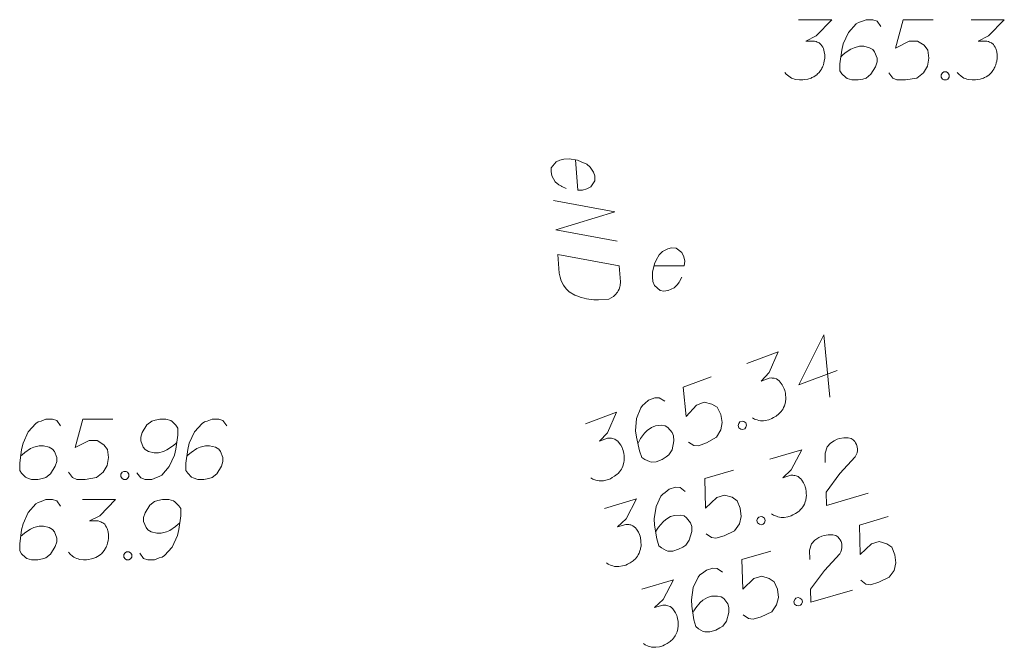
# Model space of a CAD drawing. Header units: metres. Extents: x 5555129 to 5556676, y 5635595 to 5636517.
# Tile 266 of 286: x 5556545 to 5556557, y 5636222 to 5636230. Entities that reach past the tile are written whole.
import ezdxf

# ---------------------------------------------------------------- set-up
doc = ezdxf.new("R2010")
doc.units = ezdxf.units.M
doc.header["$MEASUREMENT"] = 0
doc.layers.add('#digitalizacja', color=7, linetype='Continuous', lineweight=18)
doc.layers.add('#skartowane', color=7, linetype='Continuous', lineweight=18)

msp = doc.modelspace()

# ---------------------------------------------------------------- linework, layer by layer
at = {"layer": '#digitalizacja', "color": 1, "linetype": 'Continuous', "lineweight": 18, "flags": 128}
for points in [[(5556552.00942, 5636228.08118), (5556552.03943, 5636227.70444), (5556552.09876, 5636227.70329), (5556552.15076, 5636227.71928), (5556552.20191, 5636227.74705), (5556552.24921, 5636227.8219), (5556552.25046, 5636227.88124), (5556552.23493, 5636227.9274), (5556552.19446, 5636227.98929), (5556552.14992, 5636228.02725), (5556552.0824, 5636228.05742), (5556552.03344, 5636228.07721), (5556551.93144, 5636228.09278), (5556551.86674, 5636228.08763), (5556551.81419, 5636228.07747), (5556551.7685, 5636228.05611), (5556551.70942, 5636227.98032), (5556551.70724, 5636227.93275), (5556551.71692, 5636227.88613), (5556551.71739, 5636227.8802), (5556551.7588, 5636227.80654), (5556551.80325, 5636227.76856), (5556551.83413, 5636227.7533), (5556551.84044, 5636227.74783), (5556551.89581, 5636227.72267)], [(5556551.73584, 5636227.57372), (5556552.49941, 5636227.43313), (5556551.76491, 5636227.20876), (5556552.52848, 5636227.06817)], [(5556552.55286, 5636226.76207), (5556552.5688, 5636226.56193), (5556552.56616, 5636226.52021), (5556552.56172, 5636226.50213), (5556552.5523, 5636226.47171), (5556552.54193, 5636226.45316), (5556552.53156, 5636226.43452), (5556552.50443, 5636226.40278), (5556552.48229, 5636226.3832), (5556552.42577, 5636226.34913), (5556552.29626, 5636226.33881), (5556552.23693, 5636226.33996), (5556552.20707, 5636226.34355), (5556552.17713, 5636226.34705), (5556552.14727, 5636226.35064), (5556552.11685, 5636226.36006), (5556552.0806, 5636226.36902), (5556552.02579, 5636226.38835), (5556552.0013, 5636226.39825), (5556551.93276, 5636226.44018), (5556551.89416, 5636226.47853), (5556551.86102, 5636226.52328), (5556551.83325, 5636226.57443), (5556551.81773, 5636226.62058), (5556551.80758, 5636226.67304), (5556551.78929, 5636226.90266), (5556552.55286, 5636226.76207)]]:
    msp.add_lwpolyline(points, dxfattribs=at)
at = {"layer": '#digitalizacja', "color": 7, "linetype": 'Continuous', "lineweight": 18, "flags": 128}
msp.add_lwpolyline([(5556552.98512, 5636226.76261), (5556553.36305, 5636226.76261), (5556553.36891, 5636226.82166), (5556553.3571, 5636226.87476), (5556553.33348, 5636226.92796), (5556553.26262, 5636226.98106), (5556553.20357, 5636226.98701), (5556553.15632, 5636226.9752), (5556553.09141, 5636226.93977), (5556553.05003, 5636226.89839), (5556553.0146, 5636226.83347), (5556552.99098, 5636226.78623), (5556552.96736, 5636226.6858), (5556552.96736, 5636226.62089), (5556552.97331, 5636226.5677), (5556552.99098, 5636226.52046), (5556553.06184, 5636226.45554), (5556553.10908, 5636226.44959), (5556553.15632, 5636226.45554), (5556553.16228, 5636226.45554), (5556553.239, 5636226.49098), (5556553.28038, 5636226.53227), (5556553.29805, 5636226.56184), (5556553.304, 5636226.5677), (5556553.33348, 5636226.62089)], dxfattribs=at)
at = {"layer": '#digitalizacja', "color": 36, "linetype": 'Continuous', "lineweight": 18, "true_color": 0x803300, "flags": 128}
for points in [[(5556545.60725, 5636223.77358), (5556545.56001, 5636223.83849), (5556545.50691, 5636223.85625), (5556545.42424, 5636223.85625), (5556545.36518, 5636223.83263), (5556545.32975, 5636223.82082), (5556545.30018, 5636223.80306), (5556545.2057, 5636223.69677), (5556545.14079, 5636223.55505), (5556545.12303, 5636223.47832), (5556545.09941, 5636223.30703), (5556545.09941, 5636223.2185), (5556545.12303, 5636223.18307), (5556545.17027, 5636223.13583), (5556545.18803, 5636223.12402), (5556545.24708, 5636223.10625), (5556545.3238, 5636223.10625), (5556545.38285, 5636223.11806), (5556545.42424, 5636223.12987), (5556545.48329, 5636223.17712), (5556545.54234, 5636223.2716), (5556545.56001, 5636223.33065), (5556545.56001, 5636223.37789), (5556545.53053, 5636223.4547), (5556545.50691, 5636223.48418), (5556545.46553, 5636223.5078), (5556545.39466, 5636223.52557), (5556545.34156, 5636223.52557), (5556545.27656, 5636223.5078), (5556545.23527, 5636223.49013), (5556545.16441, 5636223.44289), (5556545.12898, 5636223.41332), (5556545.11122, 5636223.39565)], [(5556545.87889, 5636223.85625), (5556546.29225, 5636223.85625), (5556546.09733, 5636223.65548), (5556545.96742, 5636223.59048), (5556546.07371, 5636223.59048), (5556546.09733, 5636223.58462), (5556546.10914, 5636223.57867), (5556546.12095, 5636223.57281), (5556546.13276, 5636223.56686), (5556546.15638, 5636223.54919), (5556546.16819, 5636223.53142), (5556546.18, 5636223.51375), (5556546.18595, 5636223.49599), (5556546.19777, 5636223.4547), (5556546.20362, 5636223.41927), (5556546.20362, 5636223.40151), (5556546.20362, 5636223.37789), (5556546.19777, 5636223.34246), (5556546.19181, 5636223.31884), (5556546.18595, 5636223.29522), (5556546.18, 5636223.27755), (5556546.17414, 5636223.26574), (5556546.16819, 5636223.25393), (5556546.16233, 5636223.24212), (5556546.15052, 5636223.22436), (5556546.13276, 5636223.20074), (5556546.11509, 5636223.18307), (5556546.10328, 5636223.17126), (5556546.08552, 5636223.15945), (5556546.06785, 5636223.14764), (5556546.04423, 5636223.13583), (5556546.03242, 5636223.12987), (5556545.99104, 5636223.11806), (5556545.95561, 5636223.1122), (5556545.93199, 5636223.10625), (5556545.8907, 5636223.10625), (5556545.84346, 5636223.1122), (5556545.82569, 5636223.11806), (5556545.80803, 5636223.12402), (5556545.79026, 5636223.12987), (5556545.77259, 5636223.14168), (5556545.75483, 5636223.15349), (5556545.72535, 5636223.17712), (5556545.70759, 5636223.20074)], [(5556546.59336, 5636223.18893), (5556546.64061, 5636223.12402), (5556546.6938, 5636223.10625), (5556546.77647, 5636223.10625), (5556546.83552, 5636223.12987), (5556546.87095, 5636223.14168), (5556546.90043, 5636223.15945), (5556546.99491, 5636223.26574), (5556547.05992, 5636223.40746), (5556547.07759, 5636223.48418), (5556547.10121, 5636223.65548), (5556547.10121, 5636223.74401), (5556547.07759, 5636223.77944), (5556547.03035, 5636223.82668), (5556547.01268, 5636223.83849), (5556546.95362, 5636223.85625), (5556546.87681, 5636223.85625), (5556546.81776, 5636223.84444), (5556546.77647, 5636223.83263), (5556546.71742, 5636223.78539), (5556546.65837, 5636223.69091), (5556546.64061, 5636223.63186), (5556546.64061, 5636223.58462), (5556546.67018, 5636223.5078), (5556546.6938, 5636223.47832), (5556546.73509, 5636223.4547), (5556546.80595, 5636223.43694), (5556546.85914, 5636223.43694), (5556546.92405, 5636223.4547), (5556546.96543, 5636223.47237), (5556547.0363, 5636223.51961), (5556547.07173, 5636223.54919), (5556547.0894, 5636223.56686)], [(5556546.42802, 5636223.20669), (5556546.45759, 5636223.20669), (5556546.47526, 5636223.19488), (5556546.49302, 5636223.17126), (5556546.49302, 5636223.14168), (5556546.47526, 5636223.11806), (5556546.45759, 5636223.10625), (5556546.42802, 5636223.10625), (5556546.41035, 5636223.11806), (5556546.39259, 5636223.14168), (5556546.39259, 5636223.17126), (5556546.41035, 5636223.19488), (5556546.42802, 5636223.20669)]]:
    msp.add_lwpolyline(points, dxfattribs=at)
at = {"layer": '#skartowane', "color": 7, "linetype": 'Continuous', "lineweight": 18, "flags": 128}
for points in [[(5556554.78492, 5636229.82403), (5556555.19828, 5636229.82403), (5556555.00337, 5636229.62325), (5556554.87345, 5636229.55825), (5556554.97975, 5636229.55825), (5556555.00337, 5636229.55239), (5556555.01518, 5636229.54644), (5556555.02699, 5636229.54058), (5556555.0388, 5636229.53463), (5556555.06242, 5636229.51696), (5556555.07423, 5636229.4992), (5556555.08604, 5636229.48153), (5556555.09199, 5636229.46377), (5556555.1038, 5636229.42248), (5556555.10966, 5636229.38705), (5556555.10966, 5636229.36929), (5556555.10966, 5636229.34566), (5556555.1038, 5636229.31023), (5556555.09785, 5636229.28661), (5556555.09199, 5636229.26299), (5556555.08604, 5636229.24532), (5556555.08018, 5636229.23351), (5556555.07423, 5636229.2217), (5556555.06837, 5636229.20989), (5556555.05656, 5636229.19213), (5556555.0388, 5636229.16851), (5556555.02113, 5636229.15084), (5556555.00932, 5636229.13903), (5556554.99156, 5636229.12722), (5556554.97389, 5636229.11541), (5556554.95027, 5636229.1036), (5556554.93846, 5636229.09765), (5556554.89708, 5636229.08584), (5556554.86164, 5636229.07998), (5556554.83802, 5636229.07403), (5556554.79673, 5636229.07403), (5556554.74949, 5636229.07998), (5556554.73173, 5636229.08584), (5556554.71406, 5636229.09179), (5556554.6963, 5636229.09765), (5556554.67863, 5636229.10946), (5556554.66087, 5636229.12127), (5556554.63139, 5636229.14489), (5556554.61363, 5636229.16851)], [(5556555.80647, 5636229.74136), (5556555.75923, 5636229.80627), (5556555.70613, 5636229.82403), (5556555.62345, 5636229.82403), (5556555.5644, 5636229.80041), (5556555.52897, 5636229.7886), (5556555.4994, 5636229.77084), (5556555.40492, 5636229.66454), (5556555.34001, 5636229.52282), (5556555.32225, 5636229.4461), (5556555.29863, 5636229.2748), (5556555.29863, 5636229.18627), (5556555.32225, 5636229.15084), (5556555.36949, 5636229.1036), (5556555.38725, 5636229.09179), (5556555.4463, 5636229.07403), (5556555.52302, 5636229.07403), (5556555.58207, 5636229.08584), (5556555.62345, 5636229.09765), (5556555.68251, 5636229.14489), (5556555.74156, 5636229.23937), (5556555.75923, 5636229.29842), (5556555.75923, 5636229.34566), (5556555.72975, 5636229.42248), (5556555.70613, 5636229.45196), (5556555.66474, 5636229.47558), (5556555.59388, 5636229.49334), (5556555.54078, 5636229.49334), (5556555.47578, 5636229.47558), (5556555.43449, 5636229.45791), (5556555.36363, 5636229.41067), (5556555.3282, 5636229.3811), (5556555.31044, 5636229.36343)], [(5556556.45604, 5636229.82403), (5556556.08396, 5636229.82403), (5556555.98948, 5636229.46972), (5556556.16078, 5636229.55825), (5556556.26112, 5636229.55825), (5556556.34379, 5636229.50515), (5556556.39103, 5636229.4461), (5556556.40284, 5636229.34566), (5556556.38517, 5636229.24532), (5556556.33793, 5636229.16265), (5556556.25526, 5636229.09765), (5556556.11354, 5636229.07403), (5556556.00724, 5636229.07403), (5556555.95405, 5636229.09765), (5556555.90681, 5636229.16265)], [(5556556.92845, 5636229.82403), (5556557.34181, 5636229.82403), (5556557.14689, 5636229.62325), (5556557.01698, 5636229.55825), (5556557.12327, 5636229.55825), (5556557.14689, 5636229.55239), (5556557.1587, 5636229.54644), (5556557.17051, 5636229.54058), (5556557.18232, 5636229.53463), (5556557.20594, 5636229.51696), (5556557.21775, 5636229.4992), (5556557.22956, 5636229.48153), (5556557.23552, 5636229.46377), (5556557.24733, 5636229.42248), (5556557.25318, 5636229.38705), (5556557.25318, 5636229.36929), (5556557.25318, 5636229.34566), (5556557.24733, 5636229.31023), (5556557.24137, 5636229.28661), (5556557.23552, 5636229.26299), (5556557.22956, 5636229.24532), (5556557.2237, 5636229.23351), (5556557.21775, 5636229.2217), (5556557.21189, 5636229.20989), (5556557.20008, 5636229.19213), (5556557.18232, 5636229.16851), (5556557.16465, 5636229.15084), (5556557.15284, 5636229.13903), (5556557.13508, 5636229.12722), (5556557.11741, 5636229.11541), (5556557.09379, 5636229.1036), (5556557.08198, 5636229.09765), (5556557.0406, 5636229.08584), (5556557.00517, 5636229.07998), (5556556.98155, 5636229.07403), (5556556.94026, 5636229.07403), (5556556.89302, 5636229.07998), (5556556.87526, 5636229.08584), (5556556.85759, 5636229.09179), (5556556.83982, 5636229.09765), (5556556.82215, 5636229.10946), (5556556.80439, 5636229.12127), (5556556.77491, 5636229.14489), (5556556.75715, 5636229.16851)], [(5556556.59181, 5636229.17446), (5556556.62138, 5636229.17446), (5556556.63905, 5636229.16265), (5556556.65681, 5636229.13903), (5556556.65681, 5636229.10946), (5556556.63905, 5636229.08584), (5556556.62138, 5636229.07403), (5556556.59181, 5636229.07403), (5556556.57414, 5636229.08584), (5556556.55638, 5636229.10946), (5556556.55638, 5636229.13903), (5556556.57414, 5636229.16265), (5556556.59181, 5636229.17446)], [(5556555.26366, 5636225.46158), (5556554.78777, 5636225.28429), (5556555.09874, 5636225.90427), (5556555.17243, 5636225.13137)], [(5556554.14146, 5636225.54764), (5556554.52882, 5636225.69195), (5556554.41626, 5636225.43576), (5556554.31721, 5636225.32949), (5556554.41682, 5636225.3666), (5556554.441, 5636225.36936), (5556554.45414, 5636225.3679), (5556554.46725, 5636225.36654), (5556554.4804, 5636225.36508), (5556554.5087, 5636225.35677), (5556554.52597, 5636225.34425), (5556554.54321, 5636225.33182), (5556554.55498, 5636225.31725), (5556554.58046, 5636225.28268), (5556554.59832, 5636225.25152), (5556554.60453, 5636225.23488), (5556554.61277, 5636225.21275), (5556554.61965, 5636225.1775), (5556554.62232, 5636225.15329), (5556554.62508, 5636225.12911), (5556554.62567, 5636225.11047), (5556554.6243, 5636225.09736), (5556554.62285, 5636225.08421), (5556554.62148, 5636225.0711), (5556554.61661, 5636225.05033), (5556554.60821, 5636225.022), (5556554.59783, 5636224.99927), (5556554.59088, 5636224.98408), (5556554.57836, 5636224.96681), (5556554.56593, 5636224.94958), (5556554.54791, 5636224.93027), (5556554.53892, 5636224.92057), (5556554.50427, 5636224.89505), (5556554.47311, 5636224.87719), (5556554.45306, 5636224.86337), (5556554.41436, 5636224.84895), (5556554.36802, 5636224.83804), (5556554.34933, 5636224.83733), (5556554.33069, 5636224.83674), (5556554.312, 5636224.83603), (5556554.29132, 5636224.84093), (5556554.27056, 5636224.84579), (5556554.23468, 5636224.85763), (5556554.20979, 5636224.87357)], [(5556553.69878, 5636225.38272), (5556553.35012, 5636225.25283), (5556553.38527, 5636224.88782), (5556553.51488, 5636225.03059), (5556553.60891, 5636225.06562), (5556553.70492, 5636225.04472), (5556553.7698, 5636225.00588), (5556553.81593, 5636224.91588), (5556553.8344, 5636224.81569), (5556553.819, 5636224.72172), (5556553.76422, 5636224.63195), (5556553.63966, 5636224.56034), (5556553.54005, 5636224.52323), (5556553.48196, 5636224.5268), (5556553.415, 5636224.57122)], [(5556553.11894, 5636225.07848), (5556553.05201, 5636225.12281), (5556552.99605, 5636225.12092), (5556552.91858, 5636225.09206), (5556552.87149, 5636225.04931), (5556552.84241, 5636225.02587), (5556552.8209, 5636224.9989), (5556552.76947, 5636224.86631), (5556552.75812, 5636224.71085), (5556552.76826, 5636224.63275), (5556552.80593, 5636224.46399), (5556552.83683, 5636224.38103), (5556552.87134, 5636224.35607), (5556552.9321, 5636224.3283), (5556552.95287, 5636224.32343), (5556553.0144, 5636224.3274), (5556553.0863, 5636224.35418), (5556553.13751, 5636224.38587), (5556553.17217, 5636224.41138), (5556553.21101, 5636224.47627), (5556553.23336, 5636224.58542), (5556553.2293, 5636224.64692), (5556553.21281, 5636224.69119), (5556553.15837, 5636224.75288), (5556553.12594, 5636224.77226), (5556553.07892, 5636224.77995), (5556553.00631, 5636224.77185), (5556552.95656, 5636224.75331), (5556552.90184, 5636224.71398), (5556552.86932, 5636224.683), (5556552.81941, 5636224.614), (5556552.79653, 5636224.57392), (5556552.78606, 5636224.55116)], [(5556552.13281, 5636224.79932), (5556552.52016, 5636224.94363), (5556552.4076, 5636224.68744), (5556552.30855, 5636224.58117), (5556552.40816, 5636224.61828), (5556552.43234, 5636224.62103), (5556552.44548, 5636224.61958), (5556552.4586, 5636224.61821), (5556552.47174, 5636224.61676), (5556552.50004, 5636224.60845), (5556552.51731, 5636224.59593), (5556552.53455, 5636224.58349), (5556552.54632, 5636224.56893), (5556552.57181, 5636224.53436), (5556552.58967, 5636224.5032), (5556552.59587, 5636224.48656), (5556552.60411, 5636224.46442), (5556552.61099, 5636224.42918), (5556552.61366, 5636224.40496), (5556552.61642, 5636224.38078), (5556552.61701, 5636224.36215), (5556552.61564, 5636224.34904), (5556552.61419, 5636224.33589), (5556552.61282, 5636224.32278), (5556552.60795, 5636224.30201), (5556552.59956, 5636224.27368), (5556552.58917, 5636224.25095), (5556552.58222, 5636224.23576), (5556552.5697, 5636224.21849), (5556552.55727, 5636224.20126), (5556552.53926, 5636224.18194), (5556552.53027, 5636224.17224), (5556552.49561, 5636224.14673), (5556552.46445, 5636224.12887), (5556552.4444, 5636224.11505), (5556552.40571, 5636224.10063), (5556552.35936, 5636224.08971), (5556552.34067, 5636224.089), (5556552.32203, 5636224.08841), (5556552.30335, 5636224.0877), (5556552.28266, 5636224.0926), (5556552.2619, 5636224.09747), (5556552.22603, 5636224.10931), (5556552.20114, 5636224.12524)], [(5556554.05278, 5636224.82142), (5556554.08049, 5636224.83175), (5556554.10117, 5636224.82685), (5556554.12606, 5636224.81091), (5556554.13638, 5636224.7832), (5556554.12798, 5636224.75487), (5556554.11555, 5636224.73763), (5556554.08784, 5636224.72731), (5556554.06716, 5636224.73221), (5556554.04227, 5636224.74814), (5556554.03194, 5636224.77585), (5556554.04034, 5636224.80419), (5556554.05278, 5636224.82142)], [(5556555.11607, 5636224.3157), (5556555.11238, 5636224.4316), (5556555.13747, 5636224.51299), (5556555.18003, 5636224.55649), (5556555.22589, 5636224.58856), (5556555.26386, 5636224.60605), (5556555.29212, 5636224.61445), (5556555.34481, 5636224.6239), (5556555.38213, 5636224.62268), (5556555.40074, 5636224.6221), (5556555.43976, 5636224.61517), (5556555.46352, 5636224.59759), (5556555.48157, 5636224.57831), (5556555.49222, 5636224.56304), (5556555.50465, 5636224.5421), (5556555.51308, 5636224.51375), (5556555.51578, 5636224.4838), (5556555.51522, 5636224.4651), (5556555.51063, 5636224.43909), (5556555.50033, 5636224.41139), (5556555.48843, 5636224.38942), (5556555.29839, 5636224.17887), (5556555.12646, 5636223.94915), (5556555.13224, 5636223.78449), (5556555.64738, 5636223.93762)], [(5556554.42613, 5636224.35703), (5556554.82236, 5636224.47481), (5556554.69273, 5636224.22682), (5556554.58672, 5636224.12749), (5556554.68861, 5636224.15778), (5556554.71292, 5636224.15889), (5556554.72593, 5636224.15656), (5556554.73892, 5636224.1543), (5556554.75194, 5636224.15197), (5556554.77962, 5636224.14176), (5556554.796, 5636224.1281), (5556554.81235, 5636224.11453), (5556554.82312, 5636224.0992), (5556554.84621, 5636224.06298), (5556554.86192, 5636224.03069), (5556554.86698, 5636224.01367), (5556554.87371, 5636223.99102), (5556554.87819, 5636223.95539), (5556554.87921, 5636223.93106), (5556554.88033, 5636223.90674), (5556554.87966, 5636223.88811), (5556554.87741, 5636223.87512), (5556554.87507, 5636223.8621), (5556554.87282, 5636223.84911), (5556554.86656, 5636223.82872), (5556554.85626, 5636223.80102), (5556554.84436, 5636223.77905), (5556554.8364, 5636223.76436), (5556554.82274, 5636223.74798), (5556554.80917, 5636223.73163), (5556554.78989, 5636223.71358), (5556554.78027, 5636223.70451), (5556554.74397, 5636223.6814), (5556554.71168, 5636223.66568), (5556554.69073, 5636223.65325), (5556554.65115, 5636223.64148), (5556554.60417, 5636223.63373), (5556554.58548, 5636223.63428), (5556554.56685, 5636223.63495), (5556554.54815, 5636223.63551), (5556554.52785, 5636223.64179), (5556554.50746, 5636223.64805), (5556554.47247, 5636223.6623), (5556554.44871, 5636223.67988)], [(5556553.9733, 5636224.22242), (5556553.61665, 5636224.11641), (5556553.62704, 5636223.74986), (5556553.76601, 5636223.88353), (5556553.86219, 5636223.91212), (5556553.95657, 5636223.88478), (5556554.01868, 5636223.84164), (5556554.05862, 5636223.74873), (5556554.07027, 5636223.64752), (5556554.04854, 5636223.55481), (5556553.98782, 5636223.46895), (5556553.8587, 5636223.40592), (5556553.75681, 5636223.37564), (5556553.6991, 5636223.38312), (5556553.63529, 5636223.43197)], [(5556553.37422, 5636223.95809), (5556553.31044, 5636224.00685), (5556553.25448, 5636224.00875), (5556553.17523, 5636223.98519), (5556553.12536, 5636223.94573), (5556553.09476, 5636223.92431), (5556553.07148, 5636223.89886), (5556553.0112, 5636223.77005), (5556552.98936, 5636223.61571), (5556552.9942, 5636223.5371), (5556553.02036, 5636223.36618), (5556553.04559, 5636223.28132), (5556553.07832, 5636223.25409), (5556553.13707, 5636223.22226), (5556553.15746, 5636223.216), (5556553.21912, 5636223.2158), (5556553.29266, 5636223.23767), (5556553.3459, 5636223.26581), (5556553.3822, 5636223.28892), (5556553.42535, 5636223.35103), (5556553.45503, 5636223.45842), (5556553.45514, 5636223.52006), (5556553.44168, 5636223.56535), (5556553.39153, 5636223.63057), (5556553.36049, 5636223.6521), (5556553.3141, 5636223.66295), (5556553.24111, 5636223.65979), (5556553.19021, 5636223.64466), (5556553.13297, 5636223.60911), (5556553.09842, 5636223.58041), (5556553.04396, 5636223.51493), (5556553.01842, 5636223.47649), (5556553.00643, 5636223.45449)], [(5556552.37146, 5636223.74627), (5556552.76769, 5636223.86405), (5556552.63806, 5636223.61606), (5556552.53205, 5636223.51673), (5556552.63394, 5636223.54702), (5556552.65825, 5636223.54813), (5556552.67127, 5636223.54579), (5556552.68426, 5636223.54354), (5556552.69727, 5636223.5412), (5556552.72495, 5636223.531), (5556552.74133, 5636223.51734), (5556552.75769, 5636223.50376), (5556552.76845, 5636223.48843), (5556552.79154, 5636223.45222), (5556552.80725, 5636223.41993), (5556552.81231, 5636223.4029), (5556552.81904, 5636223.38026), (5556552.82352, 5636223.34463), (5556552.82454, 5636223.32029), (5556552.82566, 5636223.29598), (5556552.82499, 5636223.27735), (5556552.82274, 5636223.26436), (5556552.8204, 5636223.25134), (5556552.81815, 5636223.23835), (5556552.81189, 5636223.21796), (5556552.80159, 5636223.19026), (5556552.78969, 5636223.16829), (5556552.78173, 5636223.1536), (5556552.76807, 5636223.13722), (5556552.7545, 5636223.12087), (5556552.73523, 5636223.10281), (5556552.7256, 5636223.09374), (5556552.6893, 5636223.07063), (5556552.65701, 5636223.05492), (5556552.63606, 5636223.04249), (5556552.59648, 5636223.03072), (5556552.5495, 5636223.02296), (5556552.53081, 5636223.02352), (5556552.51218, 5636223.02419), (5556552.49348, 5636223.02475), (5556552.47318, 5636223.03103), (5556552.45279, 5636223.03729), (5556552.4178, 5636223.05153), (5556552.39405, 5636223.06911)], [(5556554.28853, 5636223.63847), (5556554.31687, 5636223.64689), (5556554.33718, 5636223.64061), (5556554.36093, 5636223.62303), (5556554.36936, 5636223.59468), (5556554.35906, 5636223.56698), (5556554.34549, 5636223.55062), (5556554.31715, 5636223.5422), (5556554.29684, 5636223.54848), (5556554.27309, 5636223.56607), (5556554.26466, 5636223.59441), (5556554.27496, 5636223.62211), (5556554.28853, 5636223.63847)], [(5556555.89881, 5636223.64361), (5556555.54184, 5636223.53869), (5556555.5511, 5636223.17211), (5556555.69048, 5636223.30535), (5556555.78675, 5636223.33365), (5556555.88104, 5636223.30602), (5556555.94302, 5636223.26268), (5556555.98267, 5636223.16966), (5556555.99401, 5636223.0684), (5556555.972, 5636222.97577), (5556555.91101, 5636222.89009), (5556555.7817, 5636222.82746), (5556555.67972, 5636222.79749), (5556555.62203, 5636222.80515), (5556555.55838, 5636222.85419)], [(5556554.92296, 5636223.11059), (5556554.91962, 5636223.2265), (5556554.94496, 5636223.30781), (5556554.98766, 5636223.35118), (5556555.03362, 5636223.38311), (5556555.07165, 5636223.40049), (5556555.09993, 5636223.4088), (5556555.15264, 5636223.41809), (5556555.18996, 5636223.41675), (5556555.20857, 5636223.41611), (5556555.24757, 5636223.40906), (5556555.27127, 5636223.39141), (5556555.28926, 5636223.37208), (5556555.29987, 5636223.35678), (5556555.31224, 5636223.33579), (5556555.32058, 5636223.30742), (5556555.32318, 5636223.27746), (5556555.32257, 5636223.25877), (5556555.3179, 5636223.23277), (5556555.30752, 5636223.2051), (5556555.29555, 5636223.18317), (5556555.10486, 5636222.9732), (5556554.93223, 5636222.74402), (5556554.9375, 5636222.57933), (5556555.4531, 5636222.73088)], [(5556554.43711, 5636223.21398), (5556554.08014, 5636223.10906), (5556554.0894, 5636222.74249), (5556554.22878, 5636222.87573), (5556554.32505, 5636222.90403), (5556554.41934, 5636222.8764), (5556554.48132, 5636222.83306), (5556554.52097, 5636222.74004), (5556554.53231, 5636222.63878), (5556554.5103, 5636222.54614), (5556554.44931, 5636222.46047), (5556554.32, 5636222.39784), (5556554.21802, 5636222.36787), (5556554.16033, 5636222.37553), (5556554.09668, 5636222.42457)], [(5556553.83722, 5636222.9515), (5556553.77359, 5636223.00045), (5556553.71763, 5636223.00252), (5556553.63832, 5636222.9792), (5556553.58832, 5636222.93989), (5556553.55766, 5636222.91857), (5556553.5343, 5636222.89319), (5556553.47362, 5636222.76457), (5556553.45131, 5636222.61029), (5556553.45591, 5636222.53167), (5556553.48155, 5636222.36067), (5556553.50651, 5636222.27573), (5556553.53917, 5636222.2484), (5556553.59781, 5636222.2164), (5556553.61818, 5636222.21007), (5556553.67985, 5636222.20969), (5556553.75345, 5636222.23132), (5556553.80678, 5636222.2593), (5556553.84315, 5636222.2823), (5556553.88648, 5636222.34428), (5556553.9165, 5636222.45158), (5556553.9168, 5636222.51322), (5556553.90347, 5636222.55854), (5556553.85353, 5636222.62392), (5556553.82255, 5636222.64555), (5556553.77619, 5636222.65654), (5556553.7032, 5636222.6536), (5556553.65225, 5636222.63862), (5556553.5949, 5636222.60325), (5556553.56026, 5636222.57466), (5556553.5056, 5636222.50935), (5556553.47995, 5636222.47099), (5556553.46789, 5636222.44903)], [(5556552.83382, 5636222.74275), (5556553.2304, 5636222.85931), (5556553.10001, 5636222.61172), (5556552.9937, 5636222.51272), (5556553.09568, 5636222.54269), (5556553.11999, 5636222.54373), (5556553.133, 5636222.54135), (5556553.14599, 5636222.53906), (5556553.159, 5636222.53668), (5556553.18664, 5636222.52639), (5556553.20298, 5636222.51268), (5556553.21929, 5636222.49906), (5556553.23001, 5636222.4837), (5556553.25299, 5636222.44741), (5556553.2686, 5636222.41507), (5556553.27361, 5636222.39803), (5556553.28027, 5636222.37537), (5556553.28464, 5636222.33972), (5556553.28559, 5636222.31538), (5556553.28663, 5636222.29107), (5556553.2859, 5636222.27244), (5556553.28361, 5636222.25946), (5556553.28123, 5636222.24645), (5556553.27894, 5636222.23346), (5556553.27262, 5636222.21309), (5556553.26224, 5636222.18542), (5556553.25027, 5636222.16349), (5556553.24227, 5636222.14883), (5556553.22856, 5636222.13249), (5556553.21494, 5636222.11617), (5556553.1956, 5636222.09818), (5556553.18595, 5636222.08914), (5556553.14958, 5636222.06614), (5556553.11724, 5636222.05053), (5556553.09625, 5636222.03816), (5556553.05664, 5636222.02651), (5556553.00964, 5636222.0189), (5556552.99095, 5636222.01951), (5556552.97231, 5636222.02024), (5556552.95362, 5636222.02085), (5556552.93334, 5636222.0272), (5556552.91297, 5636222.03353), (5556552.87802, 5636222.04787), (5556552.85432, 5636222.06553)], [(5556554.75054, 5636222.62907), (5556554.77892, 5636222.6374), (5556554.7992, 5636222.63106), (5556554.8229, 5636222.6134), (5556554.83124, 5636222.58503), (5556554.82086, 5636222.55736), (5556554.80724, 5636222.54105), (5556554.77887, 5636222.53271), (5556554.75858, 5636222.53906), (5556554.73488, 5636222.55671), (5556554.72654, 5636222.58508), (5556554.73692, 5636222.61275), (5556554.75054, 5636222.62907)]]:
    msp.add_lwpolyline(points, dxfattribs=at)
at = {"layer": '#skartowane', "color": 36, "linetype": 'Continuous', "lineweight": 18, "true_color": 0x803300, "flags": 128}
for points in [[(5556545.60725, 5636224.77421), (5556545.56001, 5636224.83912), (5556545.50691, 5636224.85688), (5556545.42424, 5636224.85688), (5556545.36518, 5636224.83326), (5556545.32975, 5636224.82145), (5556545.30018, 5636224.80369), (5556545.2057, 5636224.69739), (5556545.14079, 5636224.55567), (5556545.12303, 5636224.47895), (5556545.09941, 5636224.30765), (5556545.09941, 5636224.21912), (5556545.12303, 5636224.18369), (5556545.17027, 5636224.13645), (5556545.18803, 5636224.12464), (5556545.24708, 5636224.10688), (5556545.3238, 5636224.10688), (5556545.38285, 5636224.11869), (5556545.42424, 5636224.1305), (5556545.48329, 5636224.17774), (5556545.54234, 5636224.27222), (5556545.56001, 5636224.33127), (5556545.56001, 5636224.37851), (5556545.53053, 5636224.45533), (5556545.50691, 5636224.48481), (5556545.46553, 5636224.50843), (5556545.39466, 5636224.52619), (5556545.34156, 5636224.52619), (5556545.27656, 5636224.50843), (5556545.23527, 5636224.49076), (5556545.16441, 5636224.44352), (5556545.12898, 5636224.41395), (5556545.11122, 5636224.39628)], [(5556546.25682, 5636224.85688), (5556545.88475, 5636224.85688), (5556545.79026, 5636224.50257), (5556545.96156, 5636224.5911), (5556546.0619, 5636224.5911), (5556546.14457, 5636224.538), (5556546.19181, 5636224.47895), (5556546.20362, 5636224.37851), (5556546.18595, 5636224.27817), (5556546.13871, 5636224.1955), (5556546.05604, 5636224.1305), (5556545.91432, 5636224.10688), (5556545.80803, 5636224.10688), (5556545.75483, 5636224.1305), (5556545.70759, 5636224.1955)], [(5556546.55793, 5636224.18955), (5556546.60517, 5636224.12464), (5556546.65837, 5636224.10688), (5556546.74104, 5636224.10688), (5556546.80009, 5636224.1305), (5556546.83552, 5636224.14231), (5556546.865, 5636224.16007), (5556546.95948, 5636224.26636), (5556547.02449, 5636224.40809), (5556547.04216, 5636224.48481), (5556547.06578, 5636224.6561), (5556547.06578, 5636224.74463), (5556547.04216, 5636224.78007), (5556546.99491, 5636224.82731), (5556546.97725, 5636224.83912), (5556546.91819, 5636224.85688), (5556546.84138, 5636224.85688), (5556546.78233, 5636224.84507), (5556546.74104, 5636224.83326), (5556546.68199, 5636224.78602), (5556546.62294, 5636224.69153), (5556546.60517, 5636224.63248), (5556546.60517, 5636224.58524), (5556546.63475, 5636224.50843), (5556546.65837, 5636224.47895), (5556546.69966, 5636224.45533), (5556546.77052, 5636224.43757), (5556546.82371, 5636224.43757), (5556546.88862, 5636224.45533), (5556546.93, 5636224.473), (5556547.00087, 5636224.52024), (5556547.0363, 5636224.54981), (5556547.05397, 5636224.56748)], [(5556547.67396, 5636224.77421), (5556547.62672, 5636224.83912), (5556547.57362, 5636224.85688), (5556547.49095, 5636224.85688), (5556547.4319, 5636224.83326), (5556547.39647, 5636224.82145), (5556547.36689, 5636224.80369), (5556547.27241, 5636224.69739), (5556547.2075, 5636224.55567), (5556547.18974, 5636224.47895), (5556547.16612, 5636224.30765), (5556547.16612, 5636224.21912), (5556547.18974, 5636224.18369), (5556547.23698, 5636224.13645), (5556547.25474, 5636224.12464), (5556547.31379, 5636224.10688), (5556547.39051, 5636224.10688), (5556547.44957, 5636224.11869), (5556547.49095, 5636224.1305), (5556547.55, 5636224.17774), (5556547.60905, 5636224.27222), (5556547.62672, 5636224.33127), (5556547.62672, 5636224.37851), (5556547.59724, 5636224.45533), (5556547.57362, 5636224.48481), (5556547.53224, 5636224.50843), (5556547.46138, 5636224.52619), (5556547.40828, 5636224.52619), (5556547.34327, 5636224.50843), (5556547.30198, 5636224.49076), (5556547.23112, 5636224.44352), (5556547.19569, 5636224.41395), (5556547.17793, 5636224.39628)], [(5556546.39259, 5636224.20731), (5556546.42216, 5636224.20731), (5556546.43983, 5636224.1955), (5556546.45759, 5636224.17188), (5556546.45759, 5636224.14231), (5556546.43983, 5636224.11869), (5556546.42216, 5636224.10688), (5556546.39259, 5636224.10688), (5556546.37492, 5636224.11869), (5556546.35716, 5636224.14231), (5556546.35716, 5636224.17188), (5556546.37492, 5636224.1955), (5556546.39259, 5636224.20731)], [(5556545.60725, 5636223.77358), (5556545.56001, 5636223.83849), (5556545.50691, 5636223.85625), (5556545.42424, 5636223.85625), (5556545.36518, 5636223.83263), (5556545.32975, 5636223.82082), (5556545.30018, 5636223.80306), (5556545.2057, 5636223.69677), (5556545.14079, 5636223.55505), (5556545.12303, 5636223.47832), (5556545.09941, 5636223.30703), (5556545.09941, 5636223.2185), (5556545.12303, 5636223.18307), (5556545.17027, 5636223.13583), (5556545.18803, 5636223.12402), (5556545.24708, 5636223.10625), (5556545.3238, 5636223.10625), (5556545.38285, 5636223.11806), (5556545.42424, 5636223.12987), (5556545.48329, 5636223.17712), (5556545.54234, 5636223.2716), (5556545.56001, 5636223.33065), (5556545.56001, 5636223.37789), (5556545.53053, 5636223.4547), (5556545.50691, 5636223.48418), (5556545.46553, 5636223.5078), (5556545.39466, 5636223.52557), (5556545.34156, 5636223.52557), (5556545.27656, 5636223.5078), (5556545.23527, 5636223.49013), (5556545.16441, 5636223.44289), (5556545.12898, 5636223.41332), (5556545.11122, 5636223.39565)], [(5556545.87889, 5636223.85625), (5556546.29225, 5636223.85625), (5556546.09733, 5636223.65548), (5556545.96742, 5636223.59048), (5556546.07371, 5636223.59048), (5556546.09733, 5636223.58462), (5556546.10914, 5636223.57867), (5556546.12095, 5636223.57281), (5556546.13276, 5636223.56686), (5556546.15638, 5636223.54919), (5556546.16819, 5636223.53142), (5556546.18, 5636223.51375), (5556546.18595, 5636223.49599), (5556546.19777, 5636223.4547), (5556546.20362, 5636223.41927), (5556546.20362, 5636223.40151), (5556546.20362, 5636223.37789), (5556546.19777, 5636223.34246), (5556546.19181, 5636223.31884), (5556546.18595, 5636223.29522), (5556546.18, 5636223.27755), (5556546.17414, 5636223.26574), (5556546.16819, 5636223.25393), (5556546.16233, 5636223.24212), (5556546.15052, 5636223.22436), (5556546.13276, 5636223.20074), (5556546.11509, 5636223.18307), (5556546.10328, 5636223.17126), (5556546.08552, 5636223.15945), (5556546.06785, 5636223.14764), (5556546.04423, 5636223.13583), (5556546.03242, 5636223.12987), (5556545.99104, 5636223.11806), (5556545.95561, 5636223.1122), (5556545.93199, 5636223.10625), (5556545.8907, 5636223.10625), (5556545.84346, 5636223.1122), (5556545.82569, 5636223.11806), (5556545.80803, 5636223.12402), (5556545.79026, 5636223.12987), (5556545.77259, 5636223.14168), (5556545.75483, 5636223.15349), (5556545.72535, 5636223.17712), (5556545.70759, 5636223.20074)], [(5556546.59336, 5636223.18893), (5556546.64061, 5636223.12402), (5556546.6938, 5636223.10625), (5556546.77647, 5636223.10625), (5556546.83552, 5636223.12987), (5556546.87095, 5636223.14168), (5556546.90043, 5636223.15945), (5556546.99491, 5636223.26574), (5556547.05992, 5636223.40746), (5556547.07759, 5636223.48418), (5556547.10121, 5636223.65548), (5556547.10121, 5636223.74401), (5556547.07759, 5636223.77944), (5556547.03035, 5636223.82668), (5556547.01268, 5636223.83849), (5556546.95362, 5636223.85625), (5556546.87681, 5636223.85625), (5556546.81776, 5636223.84444), (5556546.77647, 5636223.83263), (5556546.71742, 5636223.78539), (5556546.65837, 5636223.69091), (5556546.64061, 5636223.63186), (5556546.64061, 5636223.58462), (5556546.67018, 5636223.5078), (5556546.6938, 5636223.47832), (5556546.73509, 5636223.4547), (5556546.80595, 5636223.43694), (5556546.85914, 5636223.43694), (5556546.92405, 5636223.4547), (5556546.96543, 5636223.47237), (5556547.0363, 5636223.51961), (5556547.07173, 5636223.54919), (5556547.0894, 5636223.56686)], [(5556546.42802, 5636223.20669), (5556546.45759, 5636223.20669), (5556546.47526, 5636223.19488), (5556546.49302, 5636223.17126), (5556546.49302, 5636223.14168), (5556546.47526, 5636223.11806), (5556546.45759, 5636223.10625), (5556546.42802, 5636223.10625), (5556546.41035, 5636223.11806), (5556546.39259, 5636223.14168), (5556546.39259, 5636223.17126), (5556546.41035, 5636223.19488), (5556546.42802, 5636223.20669)]]:
    msp.add_lwpolyline(points, dxfattribs=at)

doc.saveas('drawing.dxf')
